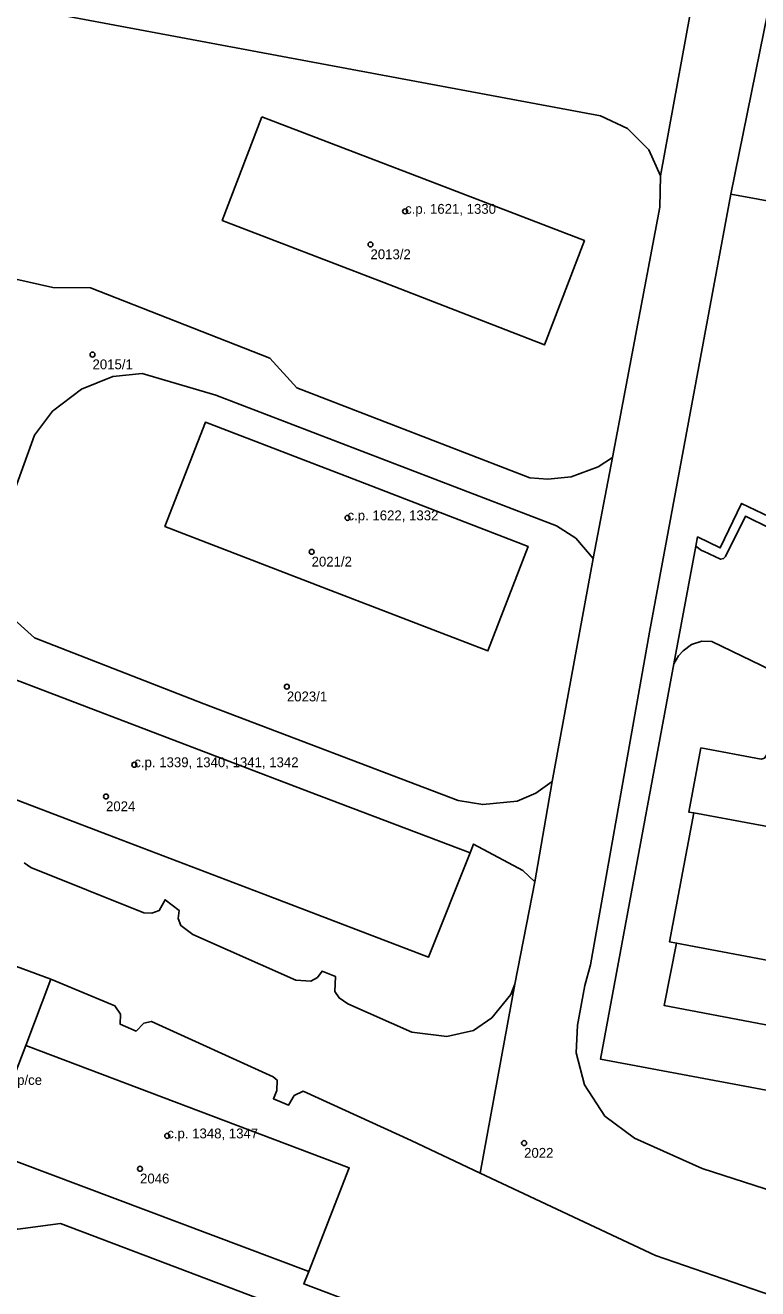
# Model space of a CAD drawing. Extents: x -878211 to -870363, y -1058464 to -1052522.
# Drawn here: x -874643.5 to -874569.2, y -1055566.8 to -1055438.7 of the extents above; entities that cross this region are included whole.
import ezdxf

# ---------------------------------------------------------------- set-up
doc = ezdxf.new("R2010")
doc.units = 0
for name, color, linetype in [('Vrstva 50', 7, 'Continuous'), ('Vrstva 51', 7, 'Continuous'), ('Vrstva 52', 7, 'Continuous')]:
    doc.layers.add(name, color=color, linetype=linetype)

msp = doc.modelspace()

# ---------------------------------------------------------------- linework, layer by layer
at = {"layer": 'Vrstva 50'}
for centre in [(-874604.93, -1055457.55994), (-874608.44, -1055460.91994), (-874636.63, -1055472.07994), (-874610.77, -1055488.62994), (-874614.41, -1055492.06994), (-874616.92, -1055505.73994), (-874632.39, -1055513.64994), (-874635.26, -1055516.86994), (-874629.05, -1055551.26994), (-874592.86, -1055551.99994), (-874631.81, -1055554.59994)]:
    msp.add_circle(centre, 0.25, dxfattribs=at)
at = {"layer": 'Vrstva 51'}
for points in [[(-874560.94, -1055355.08), (-874567.71, -1055393.14), (-874569.61, -1055403.85), (-874571.41, -1055413.36), (-874572.59, -1055419.37), (-874573.79, -1055425.34), (-874575.15, -1055432.71), (-874579.03, -1055453.97), (-874579.11, -1055457.15), (-874583.9, -1055482.52), (-874585.84, -1055492.73), (-874590.02, -1055515.36), (-874591.77, -1055525.51), (-874593.79, -1055535.88), (-874597.33, -1055555.06), (-874579.53, -1055563.4), (-874563.85, -1055568.81)], [(-874528.54, -1055568.63), (-874544.35, -1055564.15), (-874555.65, -1055560.74), (-874574.79, -1055554.56), (-874581.65, -1055551.5), (-874584.67, -1055549.26), (-874586.75, -1055546.09), (-874587.59, -1055542.85), (-874587.44, -1055540.05), (-874586.71, -1055536.04), (-874586.13, -1055533.94), (-874580.14, -1055500.22), (-874571.91, -1055455.81), (-874567.7, -1055435.18), (-874559.98, -1055395.39), (-874556.41, -1055375.5), (-874553.54, -1055360.14)], [(-874655.01, -1055434.81), (-874617.37, -1055441.86), (-874585.12, -1055447.87), (-874582.36, -1055449.17), (-874580.2, -1055451.34), (-874579.03, -1055453.97), (-874575.15, -1055432.71)], [(-874718.37, -1055437.06), (-874712.96, -1055439.19), (-874675.75, -1055452.99), (-874644.41, -1055464.43), (-874640.65, -1055465.29), (-874636.83, -1055465.31), (-874618.65, -1055472.43), (-874615.9, -1055475.45), (-874592.29, -1055484.56), (-874590.44, -1055484.72), (-874588.09, -1055484.48), (-874585.34, -1055483.45), (-874583.9, -1055482.52), (-874579.11, -1055457.15), (-874579.03, -1055453.97), (-874580.2, -1055451.34), (-874582.36, -1055449.17), (-874585.12, -1055447.87), (-874617.37, -1055441.86), (-874655.01, -1055434.81)], [(-874567.7, -1055435.18), (-874571.91, -1055455.81), (-874546.2, -1055460.53)], [(-874546.2, -1055460.53), (-874571.91, -1055455.81), (-874580.14, -1055500.22), (-874586.13, -1055533.94), (-874586.71, -1055536.04), (-874587.44, -1055540.05), (-874587.59, -1055542.85), (-874586.75, -1055546.09), (-874584.67, -1055549.26), (-874581.65, -1055551.5), (-874574.79, -1055554.56), (-874555.65, -1055560.74)], [(-874646.62, -1055491.49), (-874642.51, -1055480.23), (-874640.68, -1055477.81), (-874637.74, -1055475.59), (-874634.58, -1055474.29), (-874631.58, -1055473.98), (-874624.12, -1055476.19), (-874589.59, -1055489.42), (-874587.63, -1055490.68), (-874585.84, -1055492.73), (-874583.9, -1055482.52), (-874585.34, -1055483.45), (-874588.09, -1055484.48), (-874590.44, -1055484.72), (-874592.29, -1055484.56), (-874615.9, -1055475.45), (-874618.65, -1055472.43), (-874636.83, -1055465.31), (-874640.65, -1055465.29), (-874644.41, -1055464.43)], [(-874565.84, -1055489.53), (-874570.8, -1055487.16), (-874572.96, -1055491.67), (-874575.27, -1055490.56), (-874575.45, -1055491.5), (-874574.88, -1055491.92), (-874574.66, -1055492), (-874572.93, -1055492.82), (-874572.63, -1055492.75), (-874572.44, -1055492.56), (-874570.41, -1055488.46), (-874565.46, -1055490.88)], [(-874565.46, -1055490.88), (-874570.41, -1055488.46), (-874572.44, -1055492.56), (-874572.63, -1055492.75), (-874572.93, -1055492.82), (-874574.66, -1055492), (-874574.88, -1055491.92), (-874575.45, -1055491.5), (-874577.66, -1055503.41), (-874577.2, -1055502.62), (-874576.74, -1055502.09), (-874575.87, -1055501.47), (-874574.84, -1055501.11), (-874573.83, -1055501.16), (-874566.76, -1055504.58)], [(-874663.56, -1055497.74), (-874614.67, -1055516.39), (-874598.33, -1055522.58), (-874597.99, -1055521.7), (-874592.99, -1055524.36), (-874591.77, -1055525.51), (-874590.02, -1055515.36), (-874591.67, -1055516.54), (-874593.58, -1055517.35), (-874597.05, -1055517.69), (-874599.56, -1055517.26), (-874625.34, -1055507.46), (-874642.5, -1055500.79), (-874645.24, -1055498.31)], [(-874568.83, -1055513.08), (-874574.92, -1055511.95), (-874576.17, -1055518.45), (-874575.64, -1055518.53), (-874563.28, -1055520.83)], [(-874643.57, -1055523.58), (-874642.87, -1055524.06), (-874631.44, -1055528.67), (-874630.61, -1055528.7), (-874629.86, -1055528.42), (-874629.27, -1055527.33), (-874627.85, -1055528.42), (-874627.93, -1055529.24), (-874627.66, -1055529.96), (-874626.46, -1055530.86), (-874616.01, -1055535.49), (-874614.49, -1055535.59), (-874613.81, -1055535.21), (-874613.35, -1055534.56), (-874611.99, -1055535.11), (-874612.04, -1055536.63), (-874611.61, -1055537.28), (-874610.73, -1055537.87), (-874604.25, -1055540.74), (-874600.71, -1055541.18), (-874597.99, -1055540.58), (-874596.14, -1055539.31), (-874594.21, -1055536.93), (-874593.79, -1055535.88), (-874591.77, -1055525.51), (-874592.99, -1055524.36), (-874597.99, -1055521.7), (-874598.33, -1055522.58), (-874602.54, -1055533.15), (-874618.82, -1055526.95), (-874635.16, -1055520.71), (-874651.38, -1055514.53)], [(-874745.43, -1055520.12), (-874691.96, -1055540.21), (-874689.36, -1055543.85), (-874644.21, -1055560.72), (-874639.86, -1055560.15), (-874612.24, -1055570.61)], [(-874738.01, -1055549.94), (-874659.32, -1055579.55), (-874580.05, -1055609.64), (-874573.54, -1055619.74), (-874564.87, -1055591.74), (-874565.56, -1055590.03), (-874566.1, -1055589.24), (-874568.64, -1055587.22), (-874571.49, -1055586.09), (-874580.98, -1055582.52), (-874582.02, -1055582.45), (-874582.65, -1055582.8), (-874584.32, -1055582.11), (-874584.82, -1055581.04), (-874597.48, -1055576.26), (-874598.52, -1055576.68), (-874600.35, -1055575.81), (-874600.82, -1055575.01), (-874612.24, -1055570.61), (-874639.86, -1055560.15), (-874644.21, -1055560.72), (-874689.36, -1055543.85), (-874691.96, -1055540.21), (-874745.43, -1055520.12)], [(-874675.79, -1055522.51), (-874640.85, -1055535.39), (-874634.36, -1055538.09), (-874633.8, -1055538.93), (-874633.81, -1055539.95), (-874632.21, -1055540.65), (-874631.42, -1055539.84), (-874630.65, -1055539.67), (-874618.31, -1055545.27), (-874617.91, -1055545.62), (-874617.93, -1055546.68), (-874618.29, -1055547.51), (-874616.74, -1055548.14), (-874616.17, -1055547.19), (-874615.25, -1055546.74), (-874604.33, -1055551.75), (-874597.33, -1055555.06), (-874593.79, -1055535.88), (-874594.21, -1055536.93), (-874596.14, -1055539.31), (-874597.99, -1055540.58), (-874600.71, -1055541.18), (-874604.25, -1055540.74), (-874610.73, -1055537.87), (-874611.61, -1055537.28), (-874612.04, -1055536.63), (-874611.99, -1055535.11), (-874613.35, -1055534.56), (-874613.81, -1055535.21), (-874614.49, -1055535.59), (-874616.01, -1055535.49), (-874626.46, -1055530.86), (-874627.66, -1055529.96), (-874627.93, -1055529.24), (-874627.85, -1055528.42), (-874629.27, -1055527.33), (-874629.86, -1055528.42), (-874630.61, -1055528.7), (-874631.44, -1055528.67), (-874642.87, -1055524.06), (-874643.57, -1055523.58)], [(-874644.11, -1055543.95), (-874643.39, -1055542.1), (-874640.85, -1055535.39), (-874675.79, -1055522.51)], [(-874553.92, -1055536.15), (-874577.39, -1055531.73), (-874578.67, -1055538.05), (-874569.94, -1055539.71), (-874543.54, -1055544.74)], [(-874563.85, -1055568.81), (-874579.53, -1055563.4), (-874597.33, -1055555.06), (-874604.33, -1055551.75), (-874615.25, -1055546.74), (-874616.17, -1055547.19), (-874616.74, -1055548.14), (-874618.29, -1055547.51), (-874617.93, -1055546.68), (-874617.91, -1055545.62), (-874618.31, -1055545.27), (-874630.65, -1055539.67), (-874631.42, -1055539.84), (-874632.21, -1055540.65), (-874633.81, -1055539.95), (-874633.8, -1055538.93), (-874634.36, -1055538.09), (-874640.85, -1055535.39), (-874643.39, -1055542.1), (-874610.6, -1055554.49), (-874614.7, -1055565.02), (-874615.21, -1055566.28), (-874609.5, -1055568.42)], [(-874614.7, -1055565.02), (-874647.52, -1055552.69)], [(-874609.5, -1055568.42), (-874615.21, -1055566.28), (-874614.7, -1055565.02)]]:
    msp.add_lwpolyline(points, dxfattribs=at)
for points in [[(-874619.47, -1055447.97), (-874623.47, -1055458.48), (-874607.07, -1055464.78), (-874590.78, -1055471.09), (-874586.74, -1055460.52), (-874603.03, -1055454.25)], [(-874619.47, -1055447.97), (-874603.03, -1055454.25), (-874586.74, -1055460.52), (-874590.78, -1055471.09), (-874607.07, -1055464.78), (-874623.47, -1055458.48)], [(-874624.12, -1055476.19), (-874631.58, -1055473.98), (-874634.58, -1055474.29), (-874637.74, -1055475.59), (-874640.68, -1055477.81), (-874642.51, -1055480.23), (-874646.62, -1055491.49), (-874646.66, -1055494.54), (-874645.24, -1055498.31), (-874642.5, -1055500.79), (-874625.34, -1055507.46), (-874599.56, -1055517.26), (-874597.05, -1055517.69), (-874593.58, -1055517.35), (-874591.67, -1055516.54), (-874590.02, -1055515.36), (-874585.84, -1055492.73), (-874587.63, -1055490.68), (-874589.59, -1055489.42)], [(-874629.29, -1055489.49), (-874625.18, -1055478.93), (-874608.81, -1055485.21), (-874592.46, -1055491.53), (-874596.53, -1055502.11), (-874612.9, -1055495.82)], [(-874629.29, -1055489.49), (-874612.9, -1055495.82), (-874596.53, -1055502.11), (-874592.46, -1055491.53), (-874608.81, -1055485.21), (-874625.18, -1055478.93)], [(-874499.26, -1055544.52), (-874500.02, -1055548.54), (-874501.98, -1055559.04), (-874585.12, -1055543.49), (-874577.66, -1055503.41), (-874575.45, -1055491.5), (-874575.27, -1055490.56), (-874572.96, -1055491.67), (-874570.8, -1055487.16), (-874565.84, -1055489.53), (-874564.97, -1055487.73), (-874562.45, -1055488.94), (-874563.31, -1055490.74), (-874555.86, -1055494.31), (-874492.1, -1055506.24)], [(-874602.54, -1055533.15), (-874598.33, -1055522.58), (-874614.67, -1055516.39), (-874663.56, -1055497.74), (-874667.34, -1055507.19), (-874667.76, -1055508.3), (-874651.38, -1055514.53), (-874635.16, -1055520.71), (-874618.82, -1055526.95)], [(-874577.66, -1055503.41), (-874585.12, -1055543.49), (-874501.98, -1055559.04), (-874500.02, -1055548.54), (-874512.32, -1055546.23), (-874513.12, -1055550.52), (-874522.96, -1055548.65), (-874543.54, -1055544.74), (-874569.94, -1055539.71), (-874578.67, -1055538.05), (-874577.39, -1055531.73), (-874578.12, -1055531.59), (-874575.64, -1055518.53), (-874576.17, -1055518.45), (-874574.92, -1055511.95), (-874568.83, -1055513.08), (-874568.48, -1055512.99), (-874568.27, -1055512.69), (-874566.76, -1055504.58), (-874573.83, -1055501.16), (-874574.84, -1055501.11), (-874575.87, -1055501.47), (-874576.74, -1055502.09), (-874577.2, -1055502.62)], [(-874549.34, -1055510.63), (-874560.98, -1055508.46), (-874563.28, -1055520.83), (-874575.64, -1055518.53), (-874578.12, -1055531.59), (-874577.39, -1055531.73), (-874553.92, -1055536.15), (-874552.71, -1055529.71), (-874552.07, -1055529.82), (-874552, -1055529.37), (-874553.68, -1055529.06), (-874552.66, -1055523.56), (-874550.96, -1055523.89), (-874550.89, -1055523.44), (-874551.68, -1055523.28)], [(-874614.7, -1055565.02), (-874610.6, -1055554.49), (-874643.39, -1055542.1), (-874644.11, -1055543.95), (-874646.52, -1055550.11), (-874647.52, -1055552.69)]]:
    msp.add_lwpolyline(points, close=True, dxfattribs=at)
at = {"layer": 'Vrstva 52'}
for points in [[(-874619.47, -1055447.97), (-874623.47, -1055458.48), (-874607.07, -1055464.78), (-874590.78, -1055471.09), (-874586.74, -1055460.52), (-874603.03, -1055454.25)], [(-874625.18, -1055478.93), (-874629.29, -1055489.49), (-874612.9, -1055495.82), (-874596.53, -1055502.11), (-874592.46, -1055491.53), (-874608.81, -1055485.21)], [(-874614.67, -1055516.39), (-874663.56, -1055497.74), (-874667.34, -1055507.19), (-874667.76, -1055508.3), (-874651.38, -1055514.53), (-874635.16, -1055520.71), (-874618.82, -1055526.95), (-874602.54, -1055533.15), (-874598.33, -1055522.58)], [(-874549.34, -1055510.63), (-874560.98, -1055508.46), (-874563.28, -1055520.83), (-874575.64, -1055518.53), (-874578.12, -1055531.59), (-874577.39, -1055531.73), (-874553.92, -1055536.15), (-874552.71, -1055529.71), (-874552.07, -1055529.82), (-874552, -1055529.37), (-874553.68, -1055529.06), (-874552.66, -1055523.56), (-874550.96, -1055523.89), (-874550.89, -1055523.44), (-874551.68, -1055523.28)], [(-874610.6, -1055554.49), (-874643.39, -1055542.1), (-874644.11, -1055543.95), (-874646.52, -1055550.11), (-874647.52, -1055552.69), (-874614.7, -1055565.02)]]:
    msp.add_lwpolyline(points, close=True, dxfattribs=at)

# ---------------------------------------------------------------- texts
at = {"layer": 'Vrstva 50'}
for s, p in [('c.p. 1621, 1330', (-874604.93, -1055457.81)), ('2013/2', (-874608.44, -1055462.409)), ('2015/1', (-874636.63, -1055473.569)), ('c.p. 1622, 1332', (-874610.77, -1055488.879)), ('2021/2', (-874614.41, -1055493.559)), ('2023/1', (-874616.92, -1055507.229)), ('c.p. 1339, 1340, 1341, 1342', (-874632.39, -1055513.899)), ('2024', (-874635.26, -1055518.359)), ('bez cp/ce', (-874647.47, -1055546.1)), ('c.p. 1348, 1347', (-874629.05, -1055551.52)), ('2022', (-874592.86, -1055553.489)), ('2046', (-874631.81, -1055556.089))]:
    msp.add_text(s, height=0.999996, dxfattribs=at).set_placement(p)

doc.saveas('drawing.dxf')
